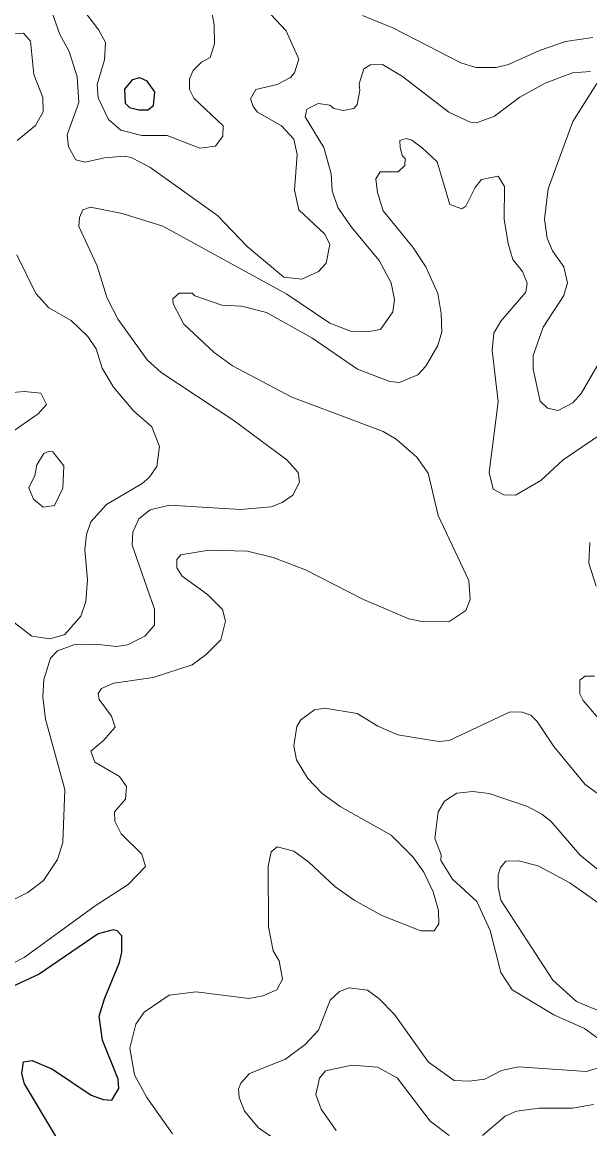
# Model space of a CAD drawing. Extents: x 763.2 to 816.8, y 7896.5 to 7952.7.
# Drawn here: x 805.345 to 807.081, y 7913.5 to 7916.884 of the extents above; entities that cross this region are included whole.
import ezdxf

# ---------------------------------------------------------------- set-up
doc = ezdxf.new("R2010")
doc.units = 0
doc.header["$LTSCALE"] = 0.064
doc.layers.add('1', color=7, linetype='Continuous', lineweight=25)
doc.layers.add('2', color=7, linetype='Continuous', lineweight=13)

msp = doc.modelspace()

# ---------------------------------------------------------------- linework, layer by layer
at = {"layer": '1'}
msp.add_lwpolyline([(805.7503, 7916.6717), (805.7266, 7916.7041), (805.7043, 7916.7138), (805.6814, 7916.7077), (805.6581, 7916.6795), (805.6596, 7916.6361), (805.6734, 7916.6233), (805.7021, 7916.6161), (805.7291, 7916.6161), (805.7464, 7916.6296)], close=True, dxfattribs=at)
msp.add_lwpolyline([(805.4482, 7913.4781), (805.3522, 7913.6377), (805.3441, 7913.6689), (805.3491, 7913.7046), (805.3751, 7913.7094), (805.4375, 7913.6827), (805.556, 7913.6033), (805.593, 7913.5903), (805.6194, 7913.5883), (805.6409, 7913.6239), (805.6383, 7913.6525), (805.5908, 7913.7718), (805.5806, 7913.8451), (805.5962, 7913.8974), (805.6428, 7914.0084), (805.6497, 7914.0404), (805.6495, 7914.0904), (805.6356, 7914.1061), (805.6227, 7914.1092), (805.5774, 7914.0962), (805.3972, 7913.9733), (805.2249, 7913.8938)], dxfattribs=at)
at = {"layer": '2'}
for points in [[(805.5143, 7916.9456), (805.5797, 7916.86), (805.6, 7916.8224), (805.5968, 7916.7695), (805.5744, 7916.6935), (805.5774, 7916.6526), (805.6084, 7916.5865)], [(805.8882, 7916.4992), (805.9365, 7916.5047), (805.9586, 7916.5358), (805.9594, 7916.5668), (805.8693, 7916.6519), (805.8568, 7916.6787), (805.857, 7916.7108), (805.8677, 7916.736), (805.8929, 7916.7618), (805.9194, 7916.7761), (805.9325, 7916.8185), (805.9321, 7916.8759), (805.9176, 7916.9561)], [(805.4359, 7916.9155), (805.4599, 7916.8469), (805.489, 7916.795), (805.5132, 7916.7168), (805.518, 7916.6388), (805.4821, 7916.54), (805.4863, 7916.5028), (805.5091, 7916.4629), (805.538, 7916.4562), (805.597, 7916.4692), (805.6569, 7916.4741), (805.6777, 7916.4702), (805.7351, 7916.4413), (805.9421, 7916.2934), (806.0324, 7916.1987), (806.1454, 7916.1049), (806.1996, 7916.098), (806.2512, 7916.122), (806.2744, 7916.1471), (806.2854, 7916.204), (806.2703, 7916.2362), (806.1905, 7916.3101), (806.1773, 7916.3709), (806.1854, 7916.4797), (806.1754, 7916.5268), (806.1378, 7916.5674), (806.0643, 7916.609), (806.0507, 7916.626), (806.0432, 7916.6495), (806.0594, 7916.678), (806.1248, 7916.694), (806.1654, 7916.7147), (806.1773, 7916.7296), (806.1903, 7916.7707), (806.1517, 7916.8575), (806.0901, 7916.9239)], [(806.3852, 7916.9048), (806.4779, 7916.867), (806.6857, 7916.76), (806.7318, 7916.7455), (806.794, 7916.7454)], [(805.3297, 7916.5224), (805.3855, 7916.5686), (805.4095, 7916.6099), (805.4081, 7916.6543), (805.3803, 7916.7246), (805.37, 7916.8257), (805.3486, 7916.8503), (805.3227, 7916.8487)], [(806.794, 7916.7454), (806.8323, 7916.755), (806.9266, 7916.7979), (807.0061, 7916.8247), (807.09, 7916.8374)], [(806.4097, 7916.7536), (806.3894, 7916.7417), (806.3748, 7916.696), (806.3774, 7916.6756), (806.3695, 7916.6329), (806.359, 7916.6203), (806.3273, 7916.614), (806.2981, 7916.6203), (806.2858, 7916.6306), (806.2495, 7916.6354), (806.2153, 7916.6187), (806.2103, 7916.5944), (806.2675, 7916.5014), (806.2901, 7916.4206), (806.2925, 7916.3683), (806.3096, 7916.3178), (806.3514, 7916.2574), (806.4368, 7916.1554), (806.4727, 7916.087), (806.4828, 7916.0365), (806.4779, 7915.9987), (806.4405, 7915.9449), (806.3984, 7915.9369), (806.3519, 7915.9383), (806.2853, 7915.9642), (806.1543, 7916.052), (805.7755, 7916.2609), (805.6508, 7916.2989), (805.5539, 7916.3181), (805.5306, 7916.3106), (805.5199, 7916.2869), (805.5184, 7916.2591), (805.5732, 7916.1411), (805.6053, 7916.0405), (805.6382, 7915.9747), (805.7267, 7915.8515), (805.7701, 7915.8131), (805.9894, 7915.6681), (806.1541, 7915.5457), (806.1884, 7915.5076), (806.1931, 7915.4777), (806.172, 7915.4375), (806.1397, 7915.4153), (806.1059, 7915.4027), (806.0123, 7915.3945), (805.7949, 7915.4076), (805.7358, 7915.393), (805.7014, 7915.3656), (805.6828, 7915.3245), (805.6809, 7915.2851), (805.7492, 7915.0894), (805.7496, 7915.0403), (805.7201, 7915.0071), (805.6668, 7914.9807), (805.6332, 7914.9755), (805.5688, 7914.9819), (805.5024, 7914.9803), (805.4529, 7914.9622), (805.4311, 7914.9391), (805.4115, 7914.8742), (805.4081, 7914.8216), (805.4162, 7914.7526), (805.4752, 7914.5383), (805.4688, 7914.3754), (805.4533, 7914.3234), (805.41, 7914.2596), (805.362, 7914.2228), (805.1862, 7914.134)], [(806.7336, 7916.5763), (806.7141, 7916.5781), (806.6493, 7916.6092), (806.5079, 7916.7181), (806.4469, 7916.7552), (806.4097, 7916.7536)], [(807.0829, 7916.7338), (807.0275, 7916.729), (806.944, 7916.6974), (806.8664, 7916.6554), (806.7895, 7916.5973), (806.7336, 7916.5763)], [(807.1933, 7915.9891), (807.054, 7915.749), (807.0283, 7915.7201), (806.9835, 7915.697), (806.9513, 7915.7044), (806.9282, 7915.7254), (806.9069, 7915.8228), (806.9073, 7915.8648), (806.9381, 7915.9516), (807.0011, 7916.0484), (807.012, 7916.0871), (807.0005, 7916.1357), (806.9661, 7916.1851), (806.9499, 7916.2241), (806.9415, 7916.2818), (806.9535, 7916.3747), (807.0288, 7916.58), (807.1021, 7916.6971)], [(805.6084, 7916.5865), (805.647, 7916.5545), (805.7103, 7916.5382), (805.788, 7916.5379), (805.8882, 7916.4992)], [(805.2177, 7913.9559), (805.351, 7914.0244), (805.568, 7914.182), (805.6688, 7914.247), (805.7217, 7914.302), (805.7111, 7914.3396), (805.6474, 7914.4024), (805.6286, 7914.4415), (805.627, 7914.4691), (805.6611, 7914.5079), (805.6635, 7914.5467), (805.6428, 7914.5778), (805.5672, 7914.6211), (805.5544, 7914.6554), (805.5938, 7914.6879), (805.6296, 7914.7281), (805.6185, 7914.7617), (805.58, 7914.8128), (805.5775, 7914.8317), (805.587, 7914.8465), (805.6255, 7914.8633), (805.7456, 7914.8804), (805.865, 7914.919), (805.9078, 7914.9503), (805.9521, 7914.9958), (805.9667, 7915.0529), (805.957, 7915.0881), (805.9115, 7915.1343), (805.8345, 7915.1902), (805.8175, 7915.2161), (805.8174, 7915.2409), (805.8302, 7915.2558), (805.9159, 7915.2696), (806.0342, 7915.2662), (806.1125, 7915.2468), (806.2111, 7915.2091), (806.3886, 7915.1188), (806.5266, 7915.0596), (806.5668, 7915.0511), (806.6492, 7915.0502), (806.7012, 7915.0847), (806.7147, 7915.1191), (806.711, 7915.1766), (806.6163, 7915.3758), (806.5864, 7915.5056), (806.5513, 7915.5544), (806.4884, 7915.6094), (806.4483, 7915.6328), (806.1696, 7915.7378), (805.9883, 7915.8334), (805.9324, 7915.8745), (805.8397, 7915.9609), (805.8062, 7916.0233), (805.8059, 7916.0379), (805.8254, 7916.0551), (805.8649, 7916.0551), (805.8727, 7916.047), (805.9553, 7916.0191), (806.0159, 7916.0155), (806.092, 7915.9965), (806.2308, 7915.9191), (806.3701, 7915.8232), (806.4687, 7915.7855), (806.4986, 7915.7824), (806.5543, 7915.8061), (806.5788, 7915.8322), (806.6156, 7915.8951), (806.6276, 7915.9376), (806.6261, 7915.993), (806.6154, 7916.0549), (806.5795, 7916.1357), (806.5394, 7916.1962), (806.4482, 7916.3073), (806.4308, 7916.3635), (806.4258, 7916.4054), (806.4393, 7916.4265), (806.4941, 7916.4268), (806.5151, 7916.4459), (806.5156, 7916.4676), (806.5067, 7916.477), (806.5011, 7916.5019), (806.4995, 7916.5226), (806.5191, 7916.5289), (806.5366, 7916.5237), (806.5677, 7916.5001), (806.6139, 7916.4576), (806.6525, 7916.3267), (806.6888, 7916.3133), (806.7011, 7916.3217), (806.7295, 7916.3789), (806.7493, 7916.4031), (806.8002, 7916.4129), (806.8196, 7916.3815), (806.8182, 7916.2822), (806.8306, 7916.207)], [(806.8306, 7916.207), (806.8454, 7916.1586), (806.8749, 7916.1221), (806.8885, 7916.0859), (806.8852, 7916.0588), (806.8084, 7915.9702)], [(805.2302, 7915.1175), (805.3744, 7915.0068), (805.4294, 7914.9985), (805.4752, 7915.0121), (805.5246, 7915.0676), (805.5394, 7915.1128), (805.5444, 7915.1798), (805.5363, 7915.2711), (805.5414, 7915.318), (805.5546, 7915.3565), (805.6024, 7915.4089), (805.7115, 7915.4731), (805.7335, 7915.492), (805.7566, 7915.5255), (805.7644, 7915.5865), (805.7413, 7915.6473), (805.6854, 7915.6957), (805.6246, 7915.7682), (805.5893, 7915.8261), (805.5709, 7915.8853), (805.546, 7915.9233), (805.4949, 7915.9719), (805.4262, 7916.0109), (805.3871, 7916.0546), (805.3285, 7916.1727)], [(806.8084, 7915.9702), (806.7871, 7915.9328), (806.782, 7915.8812), (806.7999, 7915.7234), (806.7722, 7915.5072), (806.7847, 7915.4566), (806.8179, 7915.4385), (806.8536, 7915.4374), (806.9303, 7915.4825), (806.9993, 7915.5463), (807.1444, 7915.6443)], [(805.3038, 7915.751), (805.3512, 7915.7544), (805.4025, 7915.7494), (805.419, 7915.7153), (805.3941, 7915.6862), (805.304, 7915.6242)], [(807.0808, 7915.2932), (807.0775, 7915.2296), (807.0995, 7915.1599)], [(807.0949, 7914.8849), (807.0665, 7914.8848), (807.0497, 7914.8721), (807.0499, 7914.8302), (807.0599, 7914.8095), (807.1179, 7914.7416)], [(806.2389, 7914.7814), (806.1964, 7914.7512), (806.1849, 7914.7308), (806.1756, 7914.6712), (806.1835, 7914.6282), (806.2183, 7914.5712)], [(807.1031, 7914.5266), (807.0664, 7914.5531), (806.9702, 7914.6697), (806.9195, 7914.7458), (806.8997, 7914.7648), (806.8737, 7914.7747), (806.8369, 7914.7749), (806.6507, 7914.6876), (806.619, 7914.6846), (806.493, 7914.7048), (806.4326, 7914.732), (806.3688, 7914.7702), (806.2702, 7914.7862), (806.2389, 7914.7814)], [(806.2183, 7914.5712), (806.2624, 7914.5251), (806.3169, 7914.4858), (806.4734, 7914.3978), (806.5398, 7914.3318), (806.5731, 7914.2852), (806.6016, 7914.2247), (806.6174, 7914.1676), (806.6188, 7914.1271), (806.6048, 7914.1058), (806.5641, 7914.106), (806.4444, 7914.1524), (806.3603, 7914.1993), (806.3009, 7914.2409), (806.221, 7914.3154), (806.1755, 7914.3491), (806.1247, 7914.3621), (806.1065, 7914.3469), (806.0966, 7914.3038), (806.0982, 7914.1182), (806.1128, 7914.045), (806.1305, 7914.014), (806.1407, 7913.9578), (806.124, 7913.9252), (806.0803, 7913.9066), (806.0382, 7913.8991), (805.8765, 7913.9187), (805.7943, 7913.9086), (805.7182, 7913.8572), (805.6927, 7913.8202), (805.6743, 7913.7468), (805.6887, 7913.6656), (805.7265, 7913.5956), (805.8047, 7913.4845)], [(807.1347, 7913.7561), (807.0637, 7913.8065), (806.9703, 7913.8484), (806.843, 7913.9256), (806.8081, 7913.9785), (806.7755, 7914.107), (806.7345, 7914.1957), (806.6604, 7914.2639), (806.6246, 7914.3207), (806.6255, 7914.3377), (806.6068, 7914.3879), (806.6163, 7914.4691), (806.6358, 7914.5018), (806.6743, 7914.5268), (806.7227, 7914.5316), (806.7722, 7914.5254), (806.8894, 7914.4854), (806.9342, 7914.4629), (806.9611, 7914.4413), (807.0499, 7914.3379), (807.106, 7914.2924)], [(807.1829, 7913.8299), (807.0395, 7913.8896), (806.9677, 7913.9549), (806.8087, 7914.1992), (806.7999, 7914.2407), (806.7999, 7914.2772), (806.8071, 7914.2989), (806.8235, 7914.3186), (806.8625, 7914.3197), (806.9222, 7914.3046), (807.0196, 7914.2527), (807.1057, 7914.1909)], [(806.1498, 7913.7137), (806.2104, 7913.7582), (806.251, 7913.8021), (806.2869, 7913.8934), (806.3156, 7913.9201), (806.3445, 7913.9318), (806.4009, 7913.924), (806.4352, 7913.899), (806.4828, 7913.8496), (806.5876, 7913.704), (806.6658, 7913.6478), (806.712, 7913.6459), (806.7591, 7913.6521), (806.81, 7913.6786), (806.8625, 7913.6901), (807.0707, 7913.6756), (807.1033, 7913.6854)], [(806.0247, 7913.5546), (806.0086, 7913.5958), (806.0066, 7913.621), (806.0134, 7913.6394), (806.0401, 7913.6696), (806.1498, 7913.7137)], [(806.3048, 7913.4948), (806.2594, 7913.5605), (806.243, 7913.6049), (806.2537, 7913.6551), (806.2721, 7913.6773), (806.3524, 7913.6951), (806.4313, 7913.6887), (806.4919, 7913.6566), (806.5925, 7913.5232), (806.65, 7913.4794)], [(806.8215, 7913.5389), (806.8566, 7913.5539), (806.9256, 7913.5637), (807.0275, 7913.5639), (807.0913, 7913.5748)], [(806.141, 7913.4519), (806.067, 7913.503), (806.0247, 7913.5546)], [(806.7521, 7913.48), (806.8215, 7913.5389)]]:
    msp.add_lwpolyline(points, dxfattribs=at)
msp.add_lwpolyline([(805.3793, 7915.4255), (805.3655, 7915.4606), (805.3837, 7915.4978), (805.3902, 7915.5302), (805.411, 7915.5648), (805.4252, 7915.5718), (805.4392, 7915.5701), (805.4721, 7915.5279), (805.4688, 7915.4593), (805.4433, 7915.4061), (805.4096, 7915.4016)], close=True, dxfattribs=at)

doc.saveas('drawing.dxf')
